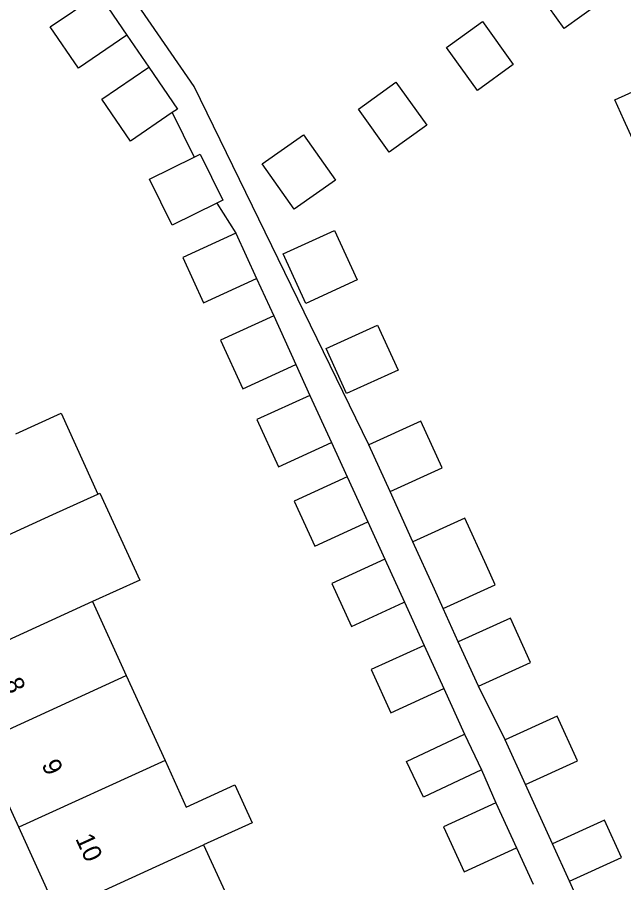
# Model space of a CAD drawing. Extents: x 158087 to 159494, y 382905 to 383981.
# Drawn here: x 158739.75 to 158772.55, y 383653.93 to 383700.72 of the extents above; entities that cross this region are included whole.
import ezdxf

# ---------------------------------------------------------------- set-up
doc = ezdxf.new("R2010")
doc.units = 0
for name, color, linetype in [('IMGEO_Pand', 7, 'Continuous'), ('IMGEO_Pand_nummerreeks', 7, 'Continuous'), ('IMGEO_Voetpad_open', 7, 'Continuous')]:
    doc.layers.add(name, color=color, linetype=linetype)

msp = doc.modelspace()

# ---------------------------------------------------------------- linework, layer by layer
at = {"layer": 'IMGEO_Pand'}
for points in [[(158767.664, 383702.434), (158769.573, 383703.806), (158771.243, 383701.484), (158769.334, 383700.112), (158767.664, 383702.434)], [(158743.995, 383701.874), (158744.159, 383701.986), (158745.68, 383699.753)], [(158745.68, 383699.753), (158743.054, 383697.965), (158741.533, 383700.199), (158743.995, 383701.874)], [(158762.971, 383699.093), (158764.909, 383700.486), (158766.579, 383698.164), (158764.641, 383696.77), (158762.971, 383699.093)], [(158774.51, 383690.874), (158773.128, 383693.915), (158772.553, 383695.181), (158772.065, 383696.255), (158775.259, 383697.706), (158779.811, 383699.773), (158779.902, 383699.573), (158779.701, 383699.482), (158782.055, 383694.302)], [(158748.134, 383695.566), (158745.865, 383694.021), (158744.316, 383696.296), (158746.865, 383698.031)], [(158746.865, 383698.031), (158748.413, 383695.756), (158748.134, 383695.566)], [(158759.871, 383693.437), (158758.201, 383695.759), (158760.23, 383697.218), (158761.9, 383694.896), (158759.871, 383693.437)], [(158754.729, 383690.343), (158752.999, 383692.796), (158755.224, 383694.364), (158756.953, 383691.911), (158754.729, 383690.343)], [(158750.546, 383690.674), (158748.12, 383689.478), (158746.894, 383691.966), (158749.32, 383693.163)], [(158749.32, 383693.163), (158749.645, 383693.323), (158750.872, 383690.835), (158750.546, 383690.674)], [(158751.578, 383689.041), (158748.707, 383687.729), (158749.824, 383685.284), (158752.695, 383686.596)], [(158751.578, 383689.041), (158752.695, 383686.596)], [(158755.348, 383685.254), (158754.13, 383687.936), (158756.914, 383689.2), (158758.132, 383686.518), (158755.348, 383685.254)], [(158753.62, 383684.573), (158750.748, 383683.261), (158751.949, 383680.632), (158754.821, 383681.944)], [(158753.62, 383684.573), (158754.821, 383681.944)], [(158757.563, 383680.379), (158756.456, 383682.817), (158759.24, 383684.081), (158760.347, 383681.644), (158757.563, 383680.379)], [(158755.581, 383680.28), (158752.71, 383678.968), (158753.873, 383676.423), (158756.744, 383677.734)], [(158755.581, 383680.28), (158756.744, 383677.734)], [(158739.674, 383678.195), (158742.114, 383679.31), (158744.108, 383674.945)], [(158759.916, 383675.073), (158762.732, 383676.352), (158761.584, 383678.878), (158758.768, 383677.599)], [(158759.916, 383675.073), (158758.768, 383677.599)], [(158757.594, 383675.874), (158754.723, 383674.562), (158755.836, 383672.125), (158758.707, 383673.437)], [(158757.594, 383675.874), (158758.707, 383673.437)], [(158733.753, 383670.215), (158741.668, 383673.831), (158744.108, 383674.945)], [(158744.108, 383674.945), (158744.221, 383674.997), (158746.37, 383670.291), (158743.819, 383669.125)], [(158762.782, 383668.763), (158765.598, 383670.042), (158765.125, 383671.083), (158763.962, 383673.644), (158761.146, 383672.365)], [(158762.782, 383668.763), (158762.31, 383669.804), (158761.146, 383672.365)], [(158759.629, 383671.42), (158756.758, 383670.109), (158757.82, 383667.784), (158760.633, 383669.07), (158760.691, 383669.096)], [(158759.629, 383671.42), (158760.691, 383669.096)], [(158743.819, 383669.125), (158735.902, 383665.51)], [(158743.819, 383669.125), (158745.645, 383665.126)], [(158764.697, 383664.549), (158767.512, 383665.828), (158766.419, 383668.235), (158763.603, 383666.956)], [(158764.697, 383664.549), (158763.603, 383666.956)], [(158761.758, 383666.761), (158758.887, 383665.45), (158759.953, 383663.115), (158762.824, 383664.427)], [(158761.758, 383666.761), (158762.824, 383664.427)], [(158737.73, 383661.509), (158745.645, 383665.126)], [(158745.645, 383665.126), (158747.739, 383660.543)], [(158767.238, 383659.243), (158770.05, 383660.521), (158768.953, 383662.934), (158766.141, 383661.656)], [(158764.856, 383660.026), (158761.719, 383658.547), (158760.806, 383660.482), (158763.943, 383661.961)], [(158763.943, 383661.961), (158764.856, 383660.026)], [(158739.824, 383656.927), (158737.73, 383661.509)], [(158767.238, 383659.243), (158766.141, 383661.656)], [(158747.739, 383660.543), (158739.824, 383656.927)], [(158747.739, 383660.543), (158748.892, 383658.021), (158751.512, 383659.218), (158752.448, 383657.169), (158749.829, 383655.971)], [(158765.642, 383658.244), (158762.811, 383656.95), (158763.92, 383654.521), (158766.751, 383655.815)], [(158765.642, 383658.244), (158766.751, 383655.815)], [(158769.616, 383654.009), (158772.428, 383655.287), (158771.508, 383657.311), (158768.697, 383656.033)], [(158741.913, 383652.353), (158741.778, 383652.649), (158739.824, 383656.927)], [(158741.913, 383652.353), (158749.829, 383655.971)], [(158749.829, 383655.971), (158751.796, 383651.665)], [(158769.616, 383654.009), (158768.697, 383656.033)]]:
    msp.add_lwpolyline(points, dxfattribs=at)
at = {"layer": 'IMGEO_Voetpad_open'}
for points in [[(158758.768, 383677.599), (158749.311, 383696.982), (158737.703, 383713.802)], [(158745.68, 383699.753), (158746.865, 383698.031)], [(158748.134, 383695.566), (158749.32, 383693.163)], [(158750.546, 383690.674), (158751.578, 383689.041)], [(158752.695, 383686.596), (158753.62, 383684.573)], [(158754.821, 383681.944), (158755.581, 383680.28)], [(158756.744, 383677.734), (158757.594, 383675.874)], [(158761.146, 383672.365), (158759.916, 383675.073)], [(158758.707, 383673.437), (158759.629, 383671.42)], [(158760.691, 383669.096), (158761.758, 383666.761)], [(158763.603, 383666.956), (158762.782, 383668.763)], [(158766.141, 383661.656), (158764.697, 383664.549)], [(158762.824, 383664.427), (158763.943, 383661.961)], [(158764.856, 383660.026), (158765.642, 383658.244)], [(158768.697, 383656.033), (158767.238, 383659.243)], [(158766.751, 383655.815), (158767.65, 383653.849)], [(158770.886, 383651.216), (158769.616, 383654.009)]]:
    msp.add_lwpolyline(points, dxfattribs=at)

# ---------------------------------------------------------------- texts
at = {"layer": 'IMGEO_Pand_nummerreeks'}
for s, rotation, p in [('8', 294.551, (158739.023, 383664.744)), ('9', 294.5529, (158741.043, 383660.323)), ('10', 294.551, (158742.874, 383656.314))]:
    msp.add_text(s, height=1, rotation=rotation, dxfattribs=at).set_placement(p)

doc.saveas('drawing.dxf')
